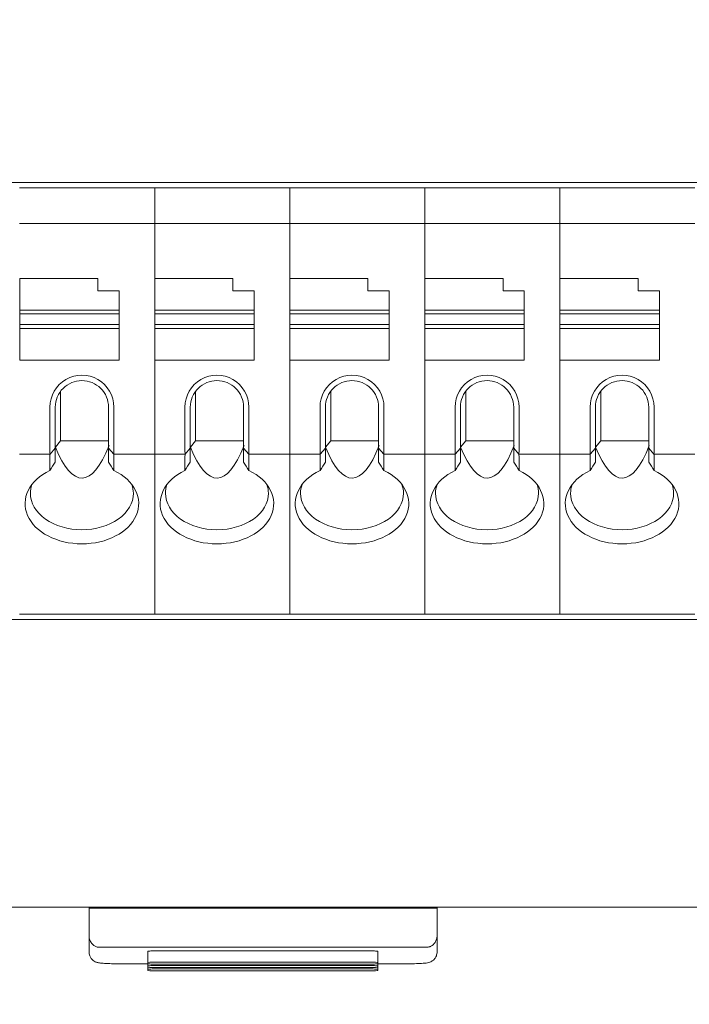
# Model space of a CAD drawing. Header units: millimetres. Extents: x -1114 to 1396, y -630 to 631.
# Tile 750 of 780: x 823 to 842, y 127 to 155. Entities that reach past the tile are written whole.
import ezdxf

# ---------------------------------------------------------------- set-up
doc = ezdxf.new("R2010")
doc.units = ezdxf.units.MM
doc.header["$MEASUREMENT"] = 0

msp = doc.modelspace()

# ---------------------------------------------------------------- linework, layer by layer
at = {"lineweight": 18}
for points, knots in [([(1038.9843, -629.7647), (1038.9843, -629.7647), (-1111.4882, -629.7647), (-1111.4882, -629.7647), (-1111.4882, -629.7647), (-1111.4882, -629.7647), (-1111.4882, 630.7883), (-1111.4882, 630.7883), (-1111.4882, 630.7883), (-1111.4882, 630.7883), (1038.9843, 630.7883), (1038.9843, 630.7883)], [0, 0, 0, 0, 0.3333333, 0.3333333, 0.3333333, 0.3333333, 0.6666667, 0.6666667, 0.6666667, 0.6666667, 1, 1, 1, 1]), ([(826.0955, 143.9898), (826.0955, 144.3114), (825.924, 144.6085), (825.6455, 144.7693), (825.6455, 144.7693), (825.3671, 144.93), (825.024, 144.93), (824.7455, 144.7693), (824.7455, 144.7693), (824.4671, 144.6085), (824.2955, 144.3114), (824.2955, 143.9898)], [0, 0, 0, 0, 0.3333333, 0.3333333, 0.3333333, 0.3333333, 0.6666667, 0.6666667, 0.6666667, 0.6666667, 1, 1, 1, 1]), ([(825.1955, 144.7398), (824.9966, 144.7398), (824.8059, 144.6608), (824.6652, 144.5202), (824.6652, 144.5202), (824.5246, 144.3795), (824.4455, 144.1888), (824.4455, 143.9898)], [0, 0, 0, 0, 0.5, 0.5, 0.5, 0.5, 1, 1, 1, 1]), ([(825.9455, 143.9898), (825.9455, 144.1888), (825.8665, 144.3795), (825.7259, 144.5202), (825.7259, 144.5202), (825.5852, 144.6608), (825.3944, 144.7398), (825.1955, 144.7398)], [0, 0, 0, 0, 0.5, 0.5, 0.5, 0.5, 1, 1, 1, 1]), ([(829.8988, 143.9898), (829.8988, 144.3114), (829.7273, 144.6085), (829.4488, 144.7693), (829.4488, 144.7693), (829.1703, 144.93), (828.8273, 144.93), (828.5488, 144.7693), (828.5488, 144.7693), (828.2703, 144.6085), (828.0988, 144.3114), (828.0988, 143.9898)], [0, 0, 0, 0, 0.3333333, 0.3333333, 0.3333333, 0.3333333, 0.6666667, 0.6666667, 0.6666667, 0.6666667, 1, 1, 1, 1]), ([(828.9988, 144.7398), (828.7999, 144.7398), (828.6091, 144.6608), (828.4685, 144.5202), (828.4685, 144.5202), (828.3278, 144.3795), (828.2488, 144.1888), (828.2488, 143.9898)], [0, 0, 0, 0, 0.5, 0.5, 0.5, 0.5, 1, 1, 1, 1]), ([(829.7488, 143.9898), (829.7488, 144.1888), (829.6698, 144.3795), (829.5291, 144.5202), (829.5291, 144.5202), (829.3885, 144.6608), (829.1977, 144.7398), (828.9988, 144.7398)], [0, 0, 0, 0, 0.5, 0.5, 0.5, 0.5, 1, 1, 1, 1]), ([(833.702, 143.9898), (833.702, 144.3114), (833.5305, 144.6085), (833.252, 144.7693), (833.252, 144.7693), (832.9736, 144.93), (832.6305, 144.93), (832.352, 144.7693), (832.352, 144.7693), (832.0736, 144.6085), (831.902, 144.3114), (831.902, 143.9898)], [0, 0, 0, 0, 0.3333333, 0.3333333, 0.3333333, 0.3333333, 0.6666667, 0.6666667, 0.6666667, 0.6666667, 1, 1, 1, 1]), ([(832.802, 144.7398), (832.6031, 144.7398), (832.4124, 144.6608), (832.2717, 144.5202), (832.2717, 144.5202), (832.1311, 144.3795), (832.052, 144.1888), (832.052, 143.9898)], [0, 0, 0, 0, 0.5, 0.5, 0.5, 0.5, 1, 1, 1, 1]), ([(833.552, 143.9898), (833.552, 144.1888), (833.473, 144.3795), (833.3324, 144.5202), (833.3324, 144.5202), (833.1917, 144.6608), (833.001, 144.7398), (832.802, 144.7398)], [0, 0, 0, 0, 0.5, 0.5, 0.5, 0.5, 1, 1, 1, 1]), ([(837.5053, 143.9898), (837.5053, 144.3114), (837.3338, 144.6085), (837.0553, 144.7693), (837.0553, 144.7693), (836.7768, 144.93), (836.4338, 144.93), (836.1553, 144.7693), (836.1553, 144.7693), (835.8768, 144.6085), (835.7053, 144.3114), (835.7053, 143.9898)], [0, 0, 0, 0, 0.3333333, 0.3333333, 0.3333333, 0.3333333, 0.6666667, 0.6666667, 0.6666667, 0.6666667, 1, 1, 1, 1]), ([(836.6053, 144.7398), (836.4064, 144.7398), (836.2156, 144.6608), (836.075, 144.5202), (836.075, 144.5202), (835.9343, 144.3795), (835.8553, 144.1888), (835.8553, 143.9898)], [0, 0, 0, 0, 0.5, 0.5, 0.5, 0.5, 1, 1, 1, 1]), ([(837.3553, 143.9898), (837.3553, 144.1888), (837.2763, 144.3795), (837.1356, 144.5202), (837.1356, 144.5202), (836.995, 144.6608), (836.8042, 144.7398), (836.6053, 144.7398)], [0, 0, 0, 0, 0.5, 0.5, 0.5, 0.5, 1, 1, 1, 1]), ([(841.3086, 143.9898), (841.3086, 144.3114), (841.137, 144.6085), (840.8586, 144.7693), (840.8586, 144.7693), (840.5801, 144.93), (840.237, 144.93), (839.9586, 144.7693), (839.9586, 144.7693), (839.6801, 144.6085), (839.5086, 144.3114), (839.5086, 143.9898)], [0, 0, 0, 0, 0.3333333, 0.3333333, 0.3333333, 0.3333333, 0.6666667, 0.6666667, 0.6666667, 0.6666667, 1, 1, 1, 1]), ([(840.4086, 144.7398), (840.2096, 144.7398), (840.0189, 144.6608), (839.8782, 144.5202), (839.8782, 144.5202), (839.7376, 144.3795), (839.6586, 144.1888), (839.6586, 143.9898)], [0, 0, 0, 0, 0.5, 0.5, 0.5, 0.5, 1, 1, 1, 1]), ([(841.1586, 143.9898), (841.1586, 144.1888), (841.0795, 144.3795), (840.9389, 144.5202), (840.9389, 144.5202), (840.7982, 144.6608), (840.6075, 144.7398), (840.4086, 144.7398)], [0, 0, 0, 0, 0.5, 0.5, 0.5, 0.5, 1, 1, 1, 1]), ([(824.2955, 142.2104), (823.7149, 141.9311), (823.4597, 141.4167), (823.6664, 140.9421), (823.6664, 140.9421), (823.8731, 140.4675), (824.4933, 140.1436), (825.1955, 140.1436)], [0, 0, 0, 0, 0.5, 0.5, 0.5, 0.5, 1, 1, 1, 1]), ([(825.1955, 140.1436), (825.8978, 140.1436), (826.518, 140.4675), (826.7247, 140.9421), (826.7247, 140.9421), (826.9314, 141.4167), (826.6762, 141.9311), (826.0955, 142.2104)], [0, 0, 0, 0, 0.5, 0.5, 0.5, 0.5, 1, 1, 1, 1]), ([(828.0988, 142.2104), (827.5181, 141.9311), (827.263, 141.4167), (827.4696, 140.9421), (827.4696, 140.9421), (827.6763, 140.4675), (828.2965, 140.1436), (828.9988, 140.1436)], [0, 0, 0, 0, 0.5, 0.5, 0.5, 0.5, 1, 1, 1, 1]), ([(828.9988, 140.1436), (829.7011, 140.1436), (830.3213, 140.4675), (830.5279, 140.9421), (830.5279, 140.9421), (830.7346, 141.4167), (830.4794, 141.9311), (829.8988, 142.2104)], [0, 0, 0, 0, 0.5, 0.5, 0.5, 0.5, 1, 1, 1, 1]), ([(831.902, 142.2104), (831.3214, 141.9311), (831.0662, 141.4167), (831.2729, 140.9421), (831.2729, 140.9421), (831.4796, 140.4675), (832.0998, 140.1436), (832.802, 140.1436)], [0, 0, 0, 0, 0.5, 0.5, 0.5, 0.5, 1, 1, 1, 1]), ([(832.802, 140.1436), (833.5043, 140.1436), (834.1245, 140.4675), (834.3312, 140.9421), (834.3312, 140.9421), (834.5379, 141.4167), (834.2827, 141.9311), (833.702, 142.2104)], [0, 0, 0, 0, 0.5, 0.5, 0.5, 0.5, 1, 1, 1, 1]), ([(835.7053, 142.2104), (835.1247, 141.9311), (834.8695, 141.4167), (835.0762, 140.9421), (835.0762, 140.9421), (835.2828, 140.4675), (835.903, 140.1436), (836.6053, 140.1436)], [0, 0, 0, 0, 0.5, 0.5, 0.5, 0.5, 1, 1, 1, 1]), ([(836.6053, 140.1436), (837.3076, 140.1436), (837.9278, 140.4675), (838.1345, 140.9421), (838.1345, 140.9421), (838.3411, 141.4167), (838.086, 141.9311), (837.5053, 142.2104)], [0, 0, 0, 0, 0.5, 0.5, 0.5, 0.5, 1, 1, 1, 1]), ([(839.5086, 142.2104), (838.9279, 141.9311), (838.6727, 141.4167), (838.8794, 140.9421), (838.8794, 140.9421), (839.0861, 140.4675), (839.7063, 140.1436), (840.4086, 140.1436)], [0, 0, 0, 0, 0.5, 0.5, 0.5, 0.5, 1, 1, 1, 1]), ([(840.4086, 140.1436), (841.1108, 140.1436), (841.731, 140.4675), (841.9377, 140.9421), (841.9377, 140.9421), (842.1444, 141.4167), (841.8892, 141.9311), (841.3086, 142.2104)], [0, 0, 0, 0, 0.5, 0.5, 0.5, 0.5, 1, 1, 1, 1]), ([(823.7455, 141.5664), (823.7455, 141.2945), (823.8983, 141.0337), (824.1702, 140.8414), (824.1702, 140.8414), (824.4422, 140.6491), (824.811, 140.5411), (825.1955, 140.5411)], [0, 0, 0, 0, 0.5, 0.5, 0.5, 0.5, 1, 1, 1, 1]), ([(825.1955, 140.5411), (825.5801, 140.5411), (825.9489, 140.6491), (826.2208, 140.8414), (826.2208, 140.8414), (826.4928, 141.0337), (826.6455, 141.2945), (826.6455, 141.5664)], [0, 0, 0, 0, 0.5, 0.5, 0.5, 0.5, 1, 1, 1, 1]), ([(827.5488, 141.5664), (827.5488, 141.2945), (827.7016, 141.0337), (827.9735, 140.8414), (827.9735, 140.8414), (828.2454, 140.6491), (828.6142, 140.5411), (828.9988, 140.5411)], [0, 0, 0, 0, 0.5, 0.5, 0.5, 0.5, 1, 1, 1, 1]), ([(828.9988, 140.5411), (829.3834, 140.5411), (829.7522, 140.6491), (830.0241, 140.8414), (830.0241, 140.8414), (830.296, 141.0337), (830.4488, 141.2945), (830.4488, 141.5664)], [0, 0, 0, 0, 0.5, 0.5, 0.5, 0.5, 1, 1, 1, 1]), ([(831.352, 141.5664), (831.352, 141.2945), (831.5048, 141.0337), (831.7767, 140.8414), (831.7767, 140.8414), (832.0487, 140.6491), (832.4175, 140.5411), (832.802, 140.5411)], [0, 0, 0, 0, 0.5, 0.5, 0.5, 0.5, 1, 1, 1, 1]), ([(832.802, 140.5411), (833.1866, 140.5411), (833.5554, 140.6491), (833.8274, 140.8414), (833.8274, 140.8414), (834.0993, 141.0337), (834.252, 141.2945), (834.252, 141.5664)], [0, 0, 0, 0, 0.5, 0.5, 0.5, 0.5, 1, 1, 1, 1]), ([(835.1553, 141.5664), (835.1553, 141.2945), (835.3081, 141.0337), (835.58, 140.8414), (835.58, 140.8414), (835.8519, 140.6491), (836.2207, 140.5411), (836.6053, 140.5411)], [0, 0, 0, 0, 0.5, 0.5, 0.5, 0.5, 1, 1, 1, 1]), ([(836.6053, 140.5411), (836.9899, 140.5411), (837.3587, 140.6491), (837.6306, 140.8414), (837.6306, 140.8414), (837.9025, 141.0337), (838.0553, 141.2945), (838.0553, 141.5664)], [0, 0, 0, 0, 0.5, 0.5, 0.5, 0.5, 1, 1, 1, 1]), ([(838.9586, 141.5664), (838.9586, 141.2945), (839.1113, 141.0337), (839.3833, 140.8414), (839.3833, 140.8414), (839.6552, 140.6491), (840.024, 140.5411), (840.4086, 140.5411)], [0, 0, 0, 0, 0.5, 0.5, 0.5, 0.5, 1, 1, 1, 1]), ([(840.4086, 140.5411), (840.7931, 140.5411), (841.1619, 140.6491), (841.4339, 140.8414), (841.4339, 140.8414), (841.7058, 141.0337), (841.8586, 141.2945), (841.8586, 141.5664)], [0, 0, 0, 0, 0.5, 0.5, 0.5, 0.5, 1, 1, 1, 1]), ([(825.3975, 129.118), (825.3981, 129.1009), (825.3988, 129.0838), (825.4009, 129.0667), (825.4009, 129.0667), (825.403, 129.0504), (825.4065, 129.0341), (825.4112, 129.0179), (825.4112, 129.0179), (825.4157, 129.0023), (825.4214, 128.9867), (825.4283, 128.9714), (825.4283, 128.9714), (825.4351, 128.9565), (825.443, 128.9418), (825.4523, 128.9273), (825.4523, 128.9273), (825.4722, 128.8961), (825.4984, 128.8655), (825.5364, 128.8388), (825.5364, 128.8388), (825.5465, 128.8317), (825.5575, 128.8249), (825.5696, 128.8186), (825.5696, 128.8186), (825.5804, 128.813), (825.5921, 128.8078), (825.6048, 128.8032), (825.6048, 128.8032), (825.6189, 128.7981), (825.6342, 128.7937), (825.6506, 128.7911), (825.6506, 128.7911), (825.6656, 128.7887), (825.6816, 128.7879), (825.6975, 128.787)], [0, 0, 0, 0, 0.1111111, 0.1111111, 0.1111111, 0.1111111, 0.2222222, 0.2222222, 0.2222222, 0.2222222, 0.3333333, 0.3333333, 0.3333333, 0.3333333, 0.4444444, 0.4444444, 0.4444444, 0.4444444, 0.5555556, 0.5555556, 0.5555556, 0.5555556, 0.6666667, 0.6666667, 0.6666667, 0.6666667, 0.7777778, 0.7777778, 0.7777778, 0.7777778, 0.8888889, 0.8888889, 0.8888889, 0.8888889, 1, 1, 1, 1]), ([(834.8975, 128.787), (834.9143, 128.787), (834.9306, 128.7886), (834.9463, 128.7914), (834.9463, 128.7914), (834.9621, 128.7943), (834.9765, 128.7983), (834.99, 128.8031), (834.99, 128.8031), (834.9967, 128.8055), (835.0032, 128.8082), (835.0094, 128.8109), (835.0094, 128.8109), (835.0155, 128.8136), (835.0214, 128.8165), (835.027, 128.8195), (835.027, 128.8195), (835.0383, 128.8254), (835.0486, 128.8318), (835.0582, 128.8385), (835.0582, 128.8385), (835.0677, 128.8452), (835.0765, 128.8522), (835.0846, 128.8593), (835.0846, 128.8593), (835.0926, 128.8664), (835.1, 128.8736), (835.1069, 128.881), (835.1069, 128.881), (835.1206, 128.8957), (835.1322, 128.9109), (835.1422, 128.9265), (835.1422, 128.9265), (835.1522, 128.9421), (835.1605, 128.9578), (835.1674, 128.9736), (835.1674, 128.9736), (835.1744, 128.9894), (835.18, 129.0053), (835.1844, 129.0212), (835.1844, 129.0212), (835.1932, 129.0532), (835.1975, 129.0855), (835.1975, 129.118)], [0, 0, 0, 0, 0.0909091, 0.0909091, 0.0909091, 0.0909091, 0.1818182, 0.1818182, 0.1818182, 0.1818182, 0.2727273, 0.2727273, 0.2727273, 0.2727273, 0.3636364, 0.3636364, 0.3636364, 0.3636364, 0.4545455, 0.4545455, 0.4545455, 0.4545455, 0.5454545, 0.5454545, 0.5454545, 0.5454545, 0.6363636, 0.6363636, 0.6363636, 0.6363636, 0.7272727, 0.7272727, 0.7272727, 0.7272727, 0.8181818, 0.8181818, 0.8181818, 0.8181818, 0.9090909, 0.9090909, 0.9090909, 0.9090909, 1, 1, 1, 1]), ([(825.3975, 128.6552), (825.398, 128.6169), (825.4045, 128.5812), (825.4175, 128.5473), (825.4175, 128.5473), (825.4282, 128.5194), (825.4432, 128.4928), (825.4616, 128.4692), (825.4616, 128.4692), (825.4772, 128.4493), (825.4951, 128.4315), (825.5145, 128.4164), (825.5145, 128.4164), (825.5314, 128.4033), (825.5495, 128.3921), (825.5672, 128.3833), (825.5672, 128.3833), (825.5825, 128.3757), (825.5975, 128.3699), (825.611, 128.3654), (825.611, 128.3654), (825.6238, 128.3611), (825.6354, 128.3581), (825.6459, 128.3557), (825.6459, 128.3557), (825.6614, 128.3522), (825.6747, 128.3499), (825.6883, 128.3479), (825.6883, 128.3479), (825.7312, 128.3416), (825.7772, 128.3379), (825.8352, 128.3347), (825.8352, 128.3347), (825.8912, 128.3315), (825.9585, 128.3288), (826.0322, 128.327), (826.0322, 128.327), (826.102, 128.3252), (826.1777, 128.3242), (826.2536, 128.3239), (826.2536, 128.3239), (826.2682, 128.3238), (826.2828, 128.3238), (826.2975, 128.3238)], [0, 0, 0, 0, 0.0909091, 0.0909091, 0.0909091, 0.0909091, 0.1818182, 0.1818182, 0.1818182, 0.1818182, 0.2727273, 0.2727273, 0.2727273, 0.2727273, 0.3636364, 0.3636364, 0.3636364, 0.3636364, 0.4545455, 0.4545455, 0.4545455, 0.4545455, 0.5454545, 0.5454545, 0.5454545, 0.5454545, 0.6363636, 0.6363636, 0.6363636, 0.6363636, 0.7272727, 0.7272727, 0.7272727, 0.7272727, 0.8181818, 0.8181818, 0.8181818, 0.8181818, 0.9090909, 0.9090909, 0.9090909, 0.9090909, 1, 1, 1, 1]), ([(827.2513, 128.6862), (827.1983, 128.6862), (827.1474, 128.6851), (827.1099, 128.6831), (827.1099, 128.6831), (827.0724, 128.6811), (827.0513, 128.6785), (827.0513, 128.6757)], [0, 0, 0, 0, 0.5, 0.5, 0.5, 0.5, 1, 1, 1, 1]), ([(833.5261, 128.6757), (833.5261, 128.6785), (833.505, 128.6811), (833.4675, 128.6831), (833.4675, 128.6831), (833.43, 128.6851), (833.3791, 128.6862), (833.3261, 128.6862)], [0, 0, 0, 0, 0.5, 0.5, 0.5, 0.5, 1, 1, 1, 1]), ([(834.2975, 128.3238), (834.3519, 128.3238), (834.4041, 128.3242), (834.4551, 128.3249), (834.4551, 128.3249), (834.531, 128.3259), (834.6043, 128.3277), (834.669, 128.3303), (834.669, 128.3303), (834.7364, 128.333), (834.7945, 128.3365), (834.841, 128.3405), (834.841, 128.3405), (834.8738, 128.3432), (834.9008, 128.3463), (834.9329, 128.3523), (834.9329, 128.3523), (834.9499, 128.3555), (834.9682, 128.3596), (834.9905, 128.3676), (834.9905, 128.3676), (835.0079, 128.3738), (835.0278, 128.3825), (835.047, 128.3937), (835.047, 128.3937), (835.0701, 128.4072), (835.0923, 128.4244), (835.1119, 128.4445), (835.1119, 128.4445), (835.1344, 128.4677), (835.1534, 128.4947), (835.1676, 128.5242), (835.1676, 128.5242), (835.1832, 128.5566), (835.193, 128.5922), (835.1963, 128.6279), (835.1963, 128.6279), (835.1971, 128.6369), (835.1975, 128.646), (835.1975, 128.6552)], [0, 0, 0, 0, 0.1, 0.1, 0.1, 0.1, 0.2, 0.2, 0.2, 0.2, 0.3, 0.3, 0.3, 0.3, 0.4, 0.4, 0.4, 0.4, 0.5, 0.5, 0.5, 0.5, 0.6, 0.6, 0.6, 0.6, 0.7, 0.7, 0.7, 0.7, 0.8, 0.8, 0.8, 0.8, 0.9, 0.9, 0.9, 0.9, 1, 1, 1, 1]), ([(827.2513, 128.368), (827.1983, 128.368), (827.1474, 128.3669), (827.1099, 128.3649), (827.1099, 128.3649), (827.0724, 128.363), (827.0513, 128.3603), (827.0513, 128.3575)], [0, 0, 0, 0, 0.5, 0.5, 0.5, 0.5, 1, 1, 1, 1]), ([(827.0513, 128.3261), (827.0513, 128.3234), (827.0724, 128.3207), (827.1099, 128.3187), (827.1099, 128.3187), (827.1474, 128.3168), (827.1983, 128.3157), (827.2513, 128.3157)], [0, 0, 0, 0, 0.5, 0.5, 0.5, 0.5, 1, 1, 1, 1]), ([(833.5261, 128.3575), (833.5261, 128.3603), (833.505, 128.363), (833.4675, 128.3649), (833.4675, 128.3649), (833.43, 128.3669), (833.3791, 128.368), (833.3261, 128.368)], [0, 0, 0, 0, 0.5, 0.5, 0.5, 0.5, 1, 1, 1, 1]), ([(833.3261, 128.3157), (833.3791, 128.3157), (833.43, 128.3168), (833.4675, 128.3187), (833.4675, 128.3187), (833.505, 128.3207), (833.5261, 128.3234), (833.5261, 128.3261)], [0, 0, 0, 0, 0.5, 0.5, 0.5, 0.5, 1, 1, 1, 1]), ([(827.2513, 128.2733), (827.1983, 128.2733), (827.1474, 128.2722), (827.1099, 128.2702), (827.1099, 128.2702), (827.0724, 128.2683), (827.0513, 128.2656), (827.0513, 128.2628)], [0, 0, 0, 0, 0.5, 0.5, 0.5, 0.5, 1, 1, 1, 1]), ([(827.0513, 128.2314), (827.0513, 128.2287), (827.0724, 128.226), (827.1099, 128.224), (827.1099, 128.224), (827.1474, 128.2221), (827.1983, 128.221), (827.2513, 128.221)], [0, 0, 0, 0, 0.5, 0.5, 0.5, 0.5, 1, 1, 1, 1]), ([(827.2513, 128.1786), (827.1983, 128.1786), (827.1474, 128.1775), (827.1099, 128.1755), (827.1099, 128.1755), (827.0724, 128.1736), (827.0513, 128.1709), (827.0513, 128.1681)], [0, 0, 0, 0, 0.5, 0.5, 0.5, 0.5, 1, 1, 1, 1]), ([(827.0513, 128.1367), (827.0513, 128.134), (827.0724, 128.1313), (827.1099, 128.1293), (827.1099, 128.1293), (827.1474, 128.1274), (827.1983, 128.1263), (827.2513, 128.1263)], [0, 0, 0, 0, 0.5, 0.5, 0.5, 0.5, 1, 1, 1, 1]), ([(833.5261, 128.2628), (833.5261, 128.2656), (833.505, 128.2683), (833.4675, 128.2702), (833.4675, 128.2702), (833.43, 128.2722), (833.3791, 128.2733), (833.3261, 128.2733)], [0, 0, 0, 0, 0.5, 0.5, 0.5, 0.5, 1, 1, 1, 1]), ([(833.3261, 128.221), (833.3791, 128.221), (833.43, 128.2221), (833.4675, 128.224), (833.4675, 128.224), (833.505, 128.226), (833.5261, 128.2287), (833.5261, 128.2314)], [0, 0, 0, 0, 0.5, 0.5, 0.5, 0.5, 1, 1, 1, 1]), ([(833.5261, 128.1681), (833.5261, 128.1709), (833.505, 128.1736), (833.4675, 128.1755), (833.4675, 128.1755), (833.43, 128.1775), (833.3791, 128.1786), (833.3261, 128.1786)], [0, 0, 0, 0, 0.5, 0.5, 0.5, 0.5, 1, 1, 1, 1]), ([(833.3261, 128.1263), (833.3791, 128.1263), (833.43, 128.1274), (833.4675, 128.1293), (833.4675, 128.1293), (833.505, 128.1313), (833.5261, 128.134), (833.5261, 128.1367)], [0, 0, 0, 0, 0.5, 0.5, 0.5, 0.5, 1, 1, 1, 1])]:
    msp.add_open_spline(points, degree=3, knots=knots, dxfattribs=at)
for points in [[(806.8816, 150.3137), (806.8816, 150.3137), (853.7183, 150.3137), (853.7183, 150.3137)], [(823.4423, 150.1637), (823.4423, 150.1637), (827.2455, 150.1637), (827.2455, 150.1637)], [(827.2455, 150.1637), (827.2455, 150.1637), (823.4423, 150.1637), (823.4423, 150.1637)], [(827.2455, 150.1637), (827.2455, 150.1637), (831.0488, 150.1637), (831.0488, 150.1637)], [(827.2455, 150.114), (827.2455, 150.114), (827.2455, 150.1637), (827.2455, 150.1637)], [(831.0488, 150.1637), (831.0488, 150.1637), (827.2455, 150.1637), (827.2455, 150.1637)], [(827.2455, 150.114), (827.2455, 150.114), (827.2455, 150.1637), (827.2455, 150.1637)], [(827.2455, 149.2135), (827.2455, 149.2135), (827.2455, 150.114), (827.2455, 150.114)], [(827.2455, 149.2135), (827.2455, 149.2135), (827.2455, 150.114), (827.2455, 150.114)], [(831.0488, 150.1637), (831.0488, 150.1637), (834.852, 150.1637), (834.852, 150.1637)], [(831.0488, 150.114), (831.0488, 150.114), (831.0488, 150.1637), (831.0488, 150.1637)], [(831.0488, 150.114), (831.0488, 150.114), (831.0488, 150.1637), (831.0488, 150.1637)], [(834.852, 150.1637), (834.852, 150.1637), (831.0488, 150.1637), (831.0488, 150.1637)], [(831.0488, 149.2135), (831.0488, 149.2135), (831.0488, 150.114), (831.0488, 150.114)], [(831.0488, 149.2135), (831.0488, 149.2135), (831.0488, 150.114), (831.0488, 150.114)], [(834.852, 150.1637), (834.852, 150.1637), (838.6553, 150.1637), (838.6553, 150.1637)], [(834.852, 150.114), (834.852, 150.114), (834.852, 150.1637), (834.852, 150.1637)], [(838.6553, 150.1637), (838.6553, 150.1637), (834.852, 150.1637), (834.852, 150.1637)], [(834.852, 150.114), (834.852, 150.114), (834.852, 150.1637), (834.852, 150.1637)], [(834.852, 149.2135), (834.852, 149.2135), (834.852, 150.114), (834.852, 150.114)], [(834.852, 149.2135), (834.852, 149.2135), (834.852, 150.114), (834.852, 150.114)], [(838.6553, 150.1637), (838.6553, 150.1637), (842.4586, 150.1637), (842.4586, 150.1637)], [(838.6553, 150.114), (838.6553, 150.114), (838.6553, 150.1637), (838.6553, 150.1637)], [(838.6553, 150.114), (838.6553, 150.114), (838.6553, 150.1637), (838.6553, 150.1637)], [(842.4586, 150.1637), (842.4586, 150.1637), (838.6553, 150.1637), (838.6553, 150.1637)], [(838.6553, 149.2135), (838.6553, 149.2135), (838.6553, 150.114), (838.6553, 150.114)], [(838.6553, 149.2135), (838.6553, 149.2135), (838.6553, 150.114), (838.6553, 150.114)], [(823.4423, 149.1637), (823.4423, 149.1637), (827.2455, 149.1637), (827.2455, 149.1637)], [(827.2455, 149.0933), (827.2455, 149.0933), (827.2455, 149.2135), (827.2455, 149.2135)], [(827.2455, 149.0933), (827.2455, 149.0933), (827.2455, 149.2135), (827.2455, 149.2135)], [(827.2455, 149.1637), (827.2455, 149.1637), (831.0488, 149.1637), (831.0488, 149.1637)], [(831.0488, 149.0933), (831.0488, 149.0933), (831.0488, 149.2135), (831.0488, 149.2135)], [(831.0488, 149.0933), (831.0488, 149.0933), (831.0488, 149.2135), (831.0488, 149.2135)], [(831.0488, 149.1637), (831.0488, 149.1637), (834.852, 149.1637), (834.852, 149.1637)], [(834.852, 149.0933), (834.852, 149.0933), (834.852, 149.2135), (834.852, 149.2135)], [(834.852, 149.0933), (834.852, 149.0933), (834.852, 149.2135), (834.852, 149.2135)], [(834.852, 149.1637), (834.852, 149.1637), (838.6553, 149.1637), (838.6553, 149.1637)], [(838.6553, 149.0933), (838.6553, 149.0933), (838.6553, 149.2135), (838.6553, 149.2135)], [(838.6553, 149.0933), (838.6553, 149.0933), (838.6553, 149.2135), (838.6553, 149.2135)], [(838.6553, 149.1637), (838.6553, 149.1637), (842.4586, 149.1637), (842.4586, 149.1637)], [(827.2455, 142.7342), (827.2455, 142.7342), (827.2455, 149.0933), (827.2455, 149.0933)], [(827.2455, 142.7342), (827.2455, 142.7342), (827.2455, 149.0933), (827.2455, 149.0933)], [(831.0488, 142.7342), (831.0488, 142.7342), (831.0488, 149.0933), (831.0488, 149.0933)], [(831.0488, 142.7342), (831.0488, 142.7342), (831.0488, 149.0933), (831.0488, 149.0933)], [(834.852, 142.7342), (834.852, 142.7342), (834.852, 149.0933), (834.852, 149.0933)], [(834.852, 142.7342), (834.852, 142.7342), (834.852, 149.0933), (834.852, 149.0933)], [(838.6553, 142.7342), (838.6553, 142.7342), (838.6553, 149.0933), (838.6553, 149.0933)], [(838.6553, 142.7342), (838.6553, 142.7342), (838.6553, 149.0933), (838.6553, 149.0933)], [(825.6455, 147.6137), (825.6455, 147.6137), (823.4455, 147.6137), (823.4455, 147.6137)], [(823.4455, 147.6137), (823.4455, 147.6137), (823.4455, 146.7229), (823.4455, 146.7229)], [(825.6455, 147.2637), (825.6455, 147.2637), (825.6455, 147.6137), (825.6455, 147.6137)], [(829.4488, 147.6137), (829.4488, 147.6137), (827.2488, 147.6137), (827.2488, 147.6137)], [(827.2488, 147.6137), (827.2488, 147.6137), (827.2488, 146.7229), (827.2488, 146.7229)], [(829.4488, 147.2637), (829.4488, 147.2637), (829.4488, 147.6137), (829.4488, 147.6137)], [(833.252, 147.6137), (833.252, 147.6137), (831.052, 147.6137), (831.052, 147.6137)], [(831.052, 147.6137), (831.052, 147.6137), (831.052, 146.7229), (831.052, 146.7229)], [(833.252, 147.2637), (833.252, 147.2637), (833.252, 147.6137), (833.252, 147.6137)], [(837.0553, 147.6137), (837.0553, 147.6137), (834.8553, 147.6137), (834.8553, 147.6137)], [(834.8553, 147.6137), (834.8553, 147.6137), (834.8553, 146.7229), (834.8553, 146.7229)], [(837.0553, 147.2637), (837.0553, 147.2637), (837.0553, 147.6137), (837.0553, 147.6137)], [(840.8586, 147.6137), (840.8586, 147.6137), (838.6586, 147.6137), (838.6586, 147.6137)], [(838.6586, 147.6137), (838.6586, 147.6137), (838.6586, 146.7229), (838.6586, 146.7229)], [(840.8586, 147.2637), (840.8586, 147.2637), (840.8586, 147.6137), (840.8586, 147.6137)], [(826.2455, 147.2637), (826.2455, 147.2637), (825.6455, 147.2637), (825.6455, 147.2637)], [(826.2455, 146.7229), (826.2455, 146.7229), (826.2455, 147.2637), (826.2455, 147.2637)], [(830.0488, 147.2637), (830.0488, 147.2637), (829.4488, 147.2637), (829.4488, 147.2637)], [(830.0488, 146.7229), (830.0488, 146.7229), (830.0488, 147.2637), (830.0488, 147.2637)], [(833.852, 147.2637), (833.852, 147.2637), (833.252, 147.2637), (833.252, 147.2637)], [(833.852, 146.7229), (833.852, 146.7229), (833.852, 147.2637), (833.852, 147.2637)], [(837.6553, 147.2637), (837.6553, 147.2637), (837.0553, 147.2637), (837.0553, 147.2637)], [(837.6553, 146.7229), (837.6553, 146.7229), (837.6553, 147.2637), (837.6553, 147.2637)], [(841.4586, 147.2637), (841.4586, 147.2637), (840.8586, 147.2637), (840.8586, 147.2637)], [(841.4586, 146.7229), (841.4586, 146.7229), (841.4586, 147.2637), (841.4586, 147.2637)], [(823.4455, 146.7229), (823.4455, 146.7229), (823.4455, 146.6137), (823.4455, 146.6137)], [(823.4455, 146.7229), (823.4455, 146.7229), (826.2455, 146.7229), (826.2455, 146.7229)], [(823.4455, 146.3137), (823.4455, 146.3137), (823.4455, 146.6137), (823.4455, 146.6137)], [(823.4455, 146.6137), (823.4455, 146.6137), (826.2455, 146.6137), (826.2455, 146.6137)], [(826.2455, 146.7229), (826.2455, 146.7229), (826.2455, 146.6137), (826.2455, 146.6137)], [(826.2455, 146.6137), (826.2455, 146.6137), (826.2455, 146.3137), (826.2455, 146.3137)], [(827.2488, 146.7229), (827.2488, 146.7229), (827.2488, 146.6137), (827.2488, 146.6137)], [(827.2488, 146.7229), (827.2488, 146.7229), (830.0488, 146.7229), (830.0488, 146.7229)], [(827.2488, 146.3137), (827.2488, 146.3137), (827.2488, 146.6137), (827.2488, 146.6137)], [(827.2488, 146.6137), (827.2488, 146.6137), (830.0488, 146.6137), (830.0488, 146.6137)], [(830.0488, 146.7229), (830.0488, 146.7229), (830.0488, 146.6137), (830.0488, 146.6137)], [(830.0488, 146.6137), (830.0488, 146.6137), (830.0488, 146.3137), (830.0488, 146.3137)], [(831.052, 146.7229), (831.052, 146.7229), (833.852, 146.7229), (833.852, 146.7229)], [(831.052, 146.7229), (831.052, 146.7229), (831.052, 146.6137), (831.052, 146.6137)], [(831.052, 146.3137), (831.052, 146.3137), (831.052, 146.6137), (831.052, 146.6137)], [(831.052, 146.6137), (831.052, 146.6137), (833.852, 146.6137), (833.852, 146.6137)], [(833.852, 146.7229), (833.852, 146.7229), (833.852, 146.6137), (833.852, 146.6137)], [(833.852, 146.6137), (833.852, 146.6137), (833.852, 146.3137), (833.852, 146.3137)], [(834.8553, 146.7229), (834.8553, 146.7229), (837.6553, 146.7229), (837.6553, 146.7229)], [(834.8553, 146.7229), (834.8553, 146.7229), (834.8553, 146.6137), (834.8553, 146.6137)], [(834.8553, 146.3137), (834.8553, 146.3137), (834.8553, 146.6137), (834.8553, 146.6137)], [(834.8553, 146.6137), (834.8553, 146.6137), (837.6553, 146.6137), (837.6553, 146.6137)], [(837.6553, 146.7229), (837.6553, 146.7229), (837.6553, 146.6137), (837.6553, 146.6137)], [(837.6553, 146.6137), (837.6553, 146.6137), (837.6553, 146.3137), (837.6553, 146.3137)], [(838.6586, 146.7229), (838.6586, 146.7229), (838.6586, 146.6137), (838.6586, 146.6137)], [(838.6586, 146.7229), (838.6586, 146.7229), (841.4586, 146.7229), (841.4586, 146.7229)], [(838.6586, 146.3137), (838.6586, 146.3137), (838.6586, 146.6137), (838.6586, 146.6137)], [(838.6586, 146.6137), (838.6586, 146.6137), (841.4586, 146.6137), (841.4586, 146.6137)], [(841.4586, 146.7229), (841.4586, 146.7229), (841.4586, 146.6137), (841.4586, 146.6137)], [(841.4586, 146.6137), (841.4586, 146.6137), (841.4586, 146.3137), (841.4586, 146.3137)], [(826.2455, 146.3137), (826.2455, 146.3137), (823.4455, 146.3137), (823.4455, 146.3137)], [(823.4455, 146.3137), (823.4455, 146.3137), (823.4455, 146.2046), (823.4455, 146.2046)], [(823.4455, 146.2046), (823.4455, 146.2046), (823.4455, 145.3137), (823.4455, 145.3137)], [(826.2455, 146.2046), (826.2455, 146.2046), (823.4455, 146.2046), (823.4455, 146.2046)], [(826.2455, 146.3137), (826.2455, 146.3137), (826.2455, 146.2046), (826.2455, 146.2046)], [(826.2455, 146.2046), (826.2455, 146.2046), (826.2455, 145.3137), (826.2455, 145.3137)], [(830.0488, 146.3137), (830.0488, 146.3137), (827.2488, 146.3137), (827.2488, 146.3137)], [(827.2488, 146.3137), (827.2488, 146.3137), (827.2488, 146.2046), (827.2488, 146.2046)], [(827.2488, 146.2046), (827.2488, 146.2046), (827.2488, 145.3137), (827.2488, 145.3137)], [(830.0488, 146.2046), (830.0488, 146.2046), (827.2488, 146.2046), (827.2488, 146.2046)], [(830.0488, 146.3137), (830.0488, 146.3137), (830.0488, 146.2046), (830.0488, 146.2046)], [(830.0488, 146.2046), (830.0488, 146.2046), (830.0488, 145.3137), (830.0488, 145.3137)], [(833.852, 146.3137), (833.852, 146.3137), (831.052, 146.3137), (831.052, 146.3137)], [(831.052, 146.3137), (831.052, 146.3137), (831.052, 146.2046), (831.052, 146.2046)], [(831.052, 146.2046), (831.052, 146.2046), (831.052, 145.3137), (831.052, 145.3137)], [(833.852, 146.2046), (833.852, 146.2046), (831.052, 146.2046), (831.052, 146.2046)], [(833.852, 146.3137), (833.852, 146.3137), (833.852, 146.2046), (833.852, 146.2046)], [(833.852, 146.2046), (833.852, 146.2046), (833.852, 145.3137), (833.852, 145.3137)], [(837.6553, 146.3137), (837.6553, 146.3137), (834.8553, 146.3137), (834.8553, 146.3137)], [(834.8553, 146.3137), (834.8553, 146.3137), (834.8553, 146.2046), (834.8553, 146.2046)], [(834.8553, 146.2046), (834.8553, 146.2046), (834.8553, 145.3137), (834.8553, 145.3137)], [(837.6553, 146.2046), (837.6553, 146.2046), (834.8553, 146.2046), (834.8553, 146.2046)], [(837.6553, 146.3137), (837.6553, 146.3137), (837.6553, 146.2046), (837.6553, 146.2046)], [(837.6553, 146.2046), (837.6553, 146.2046), (837.6553, 145.3137), (837.6553, 145.3137)], [(841.4586, 146.3137), (841.4586, 146.3137), (838.6586, 146.3137), (838.6586, 146.3137)], [(838.6586, 146.3137), (838.6586, 146.3137), (838.6586, 146.2046), (838.6586, 146.2046)], [(841.4586, 146.2046), (841.4586, 146.2046), (838.6586, 146.2046), (838.6586, 146.2046)], [(838.6586, 146.2046), (838.6586, 146.2046), (838.6586, 145.3137), (838.6586, 145.3137)], [(841.4586, 146.3137), (841.4586, 146.3137), (841.4586, 146.2046), (841.4586, 146.2046)], [(841.4586, 146.2046), (841.4586, 146.2046), (841.4586, 145.3137), (841.4586, 145.3137)], [(826.2455, 145.3137), (826.2455, 145.3137), (823.4455, 145.3137), (823.4455, 145.3137)], [(830.0488, 145.3137), (830.0488, 145.3137), (827.2488, 145.3137), (827.2488, 145.3137)], [(833.852, 145.3137), (833.852, 145.3137), (831.052, 145.3137), (831.052, 145.3137)], [(837.6553, 145.3137), (837.6553, 145.3137), (834.8553, 145.3137), (834.8553, 145.3137)], [(841.4586, 145.3137), (841.4586, 145.3137), (838.6586, 145.3137), (838.6586, 145.3137)], [(824.5955, 144.4398), (824.5955, 144.4398), (824.5955, 143.0428), (824.5955, 143.0428)], [(828.3988, 144.4398), (828.3988, 144.4398), (828.3988, 143.0428), (828.3988, 143.0428)], [(832.202, 144.4398), (832.202, 144.4398), (832.202, 143.0428), (832.202, 143.0428)], [(836.0053, 144.4398), (836.0053, 144.4398), (836.0053, 143.0428), (836.0053, 143.0428)], [(839.8086, 144.4398), (839.8086, 144.4398), (839.8086, 143.0428), (839.8086, 143.0428)], [(824.2955, 143.9898), (824.2955, 143.9898), (824.2955, 142.7342), (824.2955, 142.7342)], [(824.4455, 142.8345), (824.4455, 142.8345), (824.4455, 143.9898), (824.4455, 143.9898)], [(825.9455, 143.9898), (825.9455, 143.9898), (825.9455, 142.8345), (825.9455, 142.8345)], [(826.0955, 142.7342), (826.0955, 142.7342), (826.0955, 143.9898), (826.0955, 143.9898)], [(828.0988, 143.9898), (828.0988, 143.9898), (828.0988, 142.7342), (828.0988, 142.7342)], [(828.2488, 142.8345), (828.2488, 142.8345), (828.2488, 143.9898), (828.2488, 143.9898)], [(829.7488, 143.9898), (829.7488, 143.9898), (829.7488, 142.8345), (829.7488, 142.8345)], [(829.8988, 142.7342), (829.8988, 142.7342), (829.8988, 143.9898), (829.8988, 143.9898)], [(831.902, 143.9898), (831.902, 143.9898), (831.902, 142.7342), (831.902, 142.7342)], [(832.052, 142.8345), (832.052, 142.8345), (832.052, 143.9898), (832.052, 143.9898)], [(833.552, 143.9898), (833.552, 143.9898), (833.552, 142.8345), (833.552, 142.8345)], [(833.702, 142.7342), (833.702, 142.7342), (833.702, 143.9898), (833.702, 143.9898)], [(835.7053, 143.9898), (835.7053, 143.9898), (835.7053, 142.7342), (835.7053, 142.7342)], [(835.8553, 142.8345), (835.8553, 142.8345), (835.8553, 143.9898), (835.8553, 143.9898)], [(837.3553, 143.9898), (837.3553, 143.9898), (837.3553, 142.8345), (837.3553, 142.8345)], [(837.5053, 142.7342), (837.5053, 142.7342), (837.5053, 143.9898), (837.5053, 143.9898)], [(839.5086, 143.9898), (839.5086, 143.9898), (839.5086, 142.7342), (839.5086, 142.7342)], [(839.6586, 142.8345), (839.6586, 142.8345), (839.6586, 143.9898), (839.6586, 143.9898)], [(841.1586, 143.9898), (841.1586, 143.9898), (841.1586, 142.8345), (841.1586, 142.8345)], [(841.3086, 142.7342), (841.3086, 142.7342), (841.3086, 143.9898), (841.3086, 143.9898)], [(824.4491, 142.8661), (824.4491, 142.8661), (824.5955, 143.0428), (824.5955, 143.0428)], [(824.5955, 143.0428), (824.5955, 143.0428), (825.9455, 143.0428), (825.9455, 143.0428)], [(828.2523, 142.8661), (828.2523, 142.8661), (828.3988, 143.0428), (828.3988, 143.0428)], [(828.3988, 143.0428), (828.3988, 143.0428), (829.7488, 143.0428), (829.7488, 143.0428)], [(832.0556, 142.8661), (832.0556, 142.8661), (832.202, 143.0428), (832.202, 143.0428)], [(832.202, 143.0428), (832.202, 143.0428), (833.552, 143.0428), (833.552, 143.0428)], [(835.8588, 142.8661), (835.8588, 142.8661), (836.0053, 143.0428), (836.0053, 143.0428)], [(836.0053, 143.0428), (836.0053, 143.0428), (837.3553, 143.0428), (837.3553, 143.0428)], [(839.6621, 142.8661), (839.6621, 142.8661), (839.8086, 143.0428), (839.8086, 143.0428)], [(839.8086, 143.0428), (839.8086, 143.0428), (841.1585, 143.0428), (841.1585, 143.0428)], [(824.2955, 142.7342), (824.2955, 142.7118), (824.2971, 142.6898), (824.3002, 142.6691)], [(824.4455, 142.8345), (824.4455, 142.8345), (824.3002, 142.6691), (824.3002, 142.6691)], [(824.4455, 142.4439), (824.4455, 142.4439), (824.4455, 142.8345), (824.4455, 142.8345)], [(824.4491, 142.8661), (824.9264, 141.6905), (825.4843, 141.7017), (825.9596, 142.91)], [(825.9455, 142.4439), (825.9455, 142.4439), (825.9455, 142.8345), (825.9455, 142.8345)], [(825.9455, 142.8345), (825.9455, 142.8345), (826.0908, 142.6691), (826.0908, 142.6691)], [(826.0908, 142.6691), (826.0939, 142.6898), (826.0955, 142.7118), (826.0955, 142.7342)], [(827.2455, 142.614), (827.2455, 142.614), (827.2455, 142.7342), (827.2455, 142.7342)], [(827.2455, 142.614), (827.2455, 142.614), (827.2455, 142.7342), (827.2455, 142.7342)], [(828.0988, 142.7342), (828.0988, 142.7118), (828.1004, 142.6898), (828.1035, 142.6691)], [(828.2488, 142.8345), (828.2488, 142.8345), (828.1035, 142.6691), (828.1035, 142.6691)], [(828.2488, 142.4439), (828.2488, 142.4439), (828.2488, 142.8345), (828.2488, 142.8345)], [(828.2523, 142.8661), (828.7296, 141.6905), (829.2876, 141.7017), (829.7628, 142.91)], [(829.7488, 142.4439), (829.7488, 142.4439), (829.7488, 142.8345), (829.7488, 142.8345)], [(829.7488, 142.8345), (829.7488, 142.8345), (829.8941, 142.6691), (829.8941, 142.6691)], [(829.8941, 142.6691), (829.8972, 142.6898), (829.8988, 142.7118), (829.8988, 142.7342)], [(831.0488, 142.614), (831.0488, 142.614), (831.0488, 142.7342), (831.0488, 142.7342)], [(831.0488, 142.614), (831.0488, 142.614), (831.0488, 142.7342), (831.0488, 142.7342)], [(831.902, 142.7342), (831.902, 142.7118), (831.9036, 142.6898), (831.9068, 142.6691)], [(832.052, 142.8345), (832.052, 142.8345), (831.9068, 142.6691), (831.9068, 142.6691)], [(832.052, 142.4439), (832.052, 142.4439), (832.052, 142.8345), (832.052, 142.8345)], [(832.0556, 142.8661), (832.5329, 141.6905), (833.0908, 141.7017), (833.5661, 142.91)], [(833.552, 142.4439), (833.552, 142.4439), (833.552, 142.8345), (833.552, 142.8345)], [(833.552, 142.8345), (833.552, 142.8345), (833.6973, 142.6691), (833.6973, 142.6691)], [(833.6973, 142.6691), (833.7005, 142.6898), (833.702, 142.7118), (833.702, 142.7342)], [(834.852, 142.614), (834.852, 142.614), (834.852, 142.7342), (834.852, 142.7342)], [(834.852, 142.614), (834.852, 142.614), (834.852, 142.7342), (834.852, 142.7342)], [(835.7053, 142.7342), (835.7053, 142.7118), (835.7069, 142.6898), (835.71, 142.6691)], [(835.8553, 142.8345), (835.8553, 142.8345), (835.71, 142.6691), (835.71, 142.6691)], [(835.8553, 142.4439), (835.8553, 142.4439), (835.8553, 142.8345), (835.8553, 142.8345)], [(835.8588, 142.8661), (836.3361, 141.6905), (836.8941, 141.7017), (837.3693, 142.91)], [(837.3553, 142.4439), (837.3553, 142.4439), (837.3553, 142.8345), (837.3553, 142.8345)], [(837.3553, 142.8345), (837.3553, 142.8345), (837.5006, 142.6691), (837.5006, 142.6691)], [(837.5006, 142.6691), (837.5037, 142.6898), (837.5053, 142.7118), (837.5053, 142.7342)], [(838.6553, 142.614), (838.6553, 142.614), (838.6553, 142.7342), (838.6553, 142.7342)], [(838.6553, 142.614), (838.6553, 142.614), (838.6553, 142.7342), (838.6553, 142.7342)], [(839.5086, 142.7342), (839.5086, 142.7118), (839.5101, 142.6898), (839.5133, 142.6691)], [(839.6586, 142.8345), (839.6586, 142.8345), (839.5133, 142.6691), (839.5133, 142.6691)], [(839.6586, 142.4439), (839.6586, 142.4439), (839.6586, 142.8345), (839.6586, 142.8345)], [(839.6621, 142.8661), (840.1394, 141.6905), (840.6974, 141.7017), (841.1726, 142.91)], [(841.1586, 142.4439), (841.1586, 142.4439), (841.1586, 142.8345), (841.1586, 142.8345)], [(841.1586, 142.8345), (841.1586, 142.8345), (841.3038, 142.6691), (841.3038, 142.6691)], [(841.3038, 142.6691), (841.307, 142.6898), (841.3086, 142.7118), (841.3086, 142.7342)], [(824.2995, 142.6637), (824.2995, 142.6637), (823.4423, 142.6637), (823.4423, 142.6637)], [(824.3002, 142.6691), (824.2971, 142.6484), (824.2955, 142.6298), (824.2955, 142.614)], [(824.2955, 142.614), (824.2955, 142.614), (824.2955, 142.2104), (824.2955, 142.2104)], [(826.0908, 142.6691), (826.0939, 142.6484), (826.0955, 142.6298), (826.0955, 142.614)], [(827.2455, 142.6637), (827.2455, 142.6637), (826.0916, 142.6637), (826.0916, 142.6637)], [(826.0955, 142.614), (826.0955, 142.614), (826.0955, 142.2104), (826.0955, 142.2104)], [(827.2455, 142.6637), (827.2455, 142.6637), (828.1027, 142.6637), (828.1027, 142.6637)], [(827.2455, 138.2135), (827.2455, 138.2135), (827.2455, 142.614), (827.2455, 142.614)], [(827.2455, 138.2135), (827.2455, 138.2135), (827.2455, 142.614), (827.2455, 142.614)], [(828.1035, 142.6691), (828.1004, 142.6484), (828.0988, 142.6298), (828.0988, 142.614)], [(828.0988, 142.614), (828.0988, 142.614), (828.0988, 142.2104), (828.0988, 142.2104)], [(829.8941, 142.6691), (829.8972, 142.6484), (829.8988, 142.6298), (829.8988, 142.614)], [(831.0488, 142.6637), (831.0488, 142.6637), (829.8949, 142.6637), (829.8949, 142.6637)], [(829.8988, 142.614), (829.8988, 142.614), (829.8988, 142.2104), (829.8988, 142.2104)], [(831.0488, 142.6637), (831.0488, 142.6637), (831.906, 142.6637), (831.906, 142.6637)], [(831.0488, 138.2135), (831.0488, 138.2135), (831.0488, 142.614), (831.0488, 142.614)], [(831.0488, 138.2135), (831.0488, 138.2135), (831.0488, 142.614), (831.0488, 142.614)], [(831.9068, 142.6691), (831.9036, 142.6484), (831.902, 142.6298), (831.902, 142.614)], [(831.902, 142.614), (831.902, 142.614), (831.902, 142.2104), (831.902, 142.2104)], [(833.6973, 142.6691), (833.7005, 142.6484), (833.702, 142.6298), (833.702, 142.614)], [(834.852, 142.6637), (834.852, 142.6637), (833.6981, 142.6637), (833.6981, 142.6637)], [(833.702, 142.614), (833.702, 142.614), (833.702, 142.2104), (833.702, 142.2104)], [(835.7092, 142.6637), (835.7092, 142.6637), (834.852, 142.6637), (834.852, 142.6637)], [(834.852, 138.2135), (834.852, 138.2135), (834.852, 142.614), (834.852, 142.614)], [(834.852, 138.2135), (834.852, 138.2135), (834.852, 142.614), (834.852, 142.614)], [(835.71, 142.6691), (835.7069, 142.6484), (835.7053, 142.6298), (835.7053, 142.614)], [(835.7053, 142.614), (835.7053, 142.614), (835.7053, 142.2104), (835.7053, 142.2104)], [(837.5006, 142.6691), (837.5037, 142.6484), (837.5053, 142.6298), (837.5053, 142.614)], [(838.6553, 142.6637), (838.6553, 142.6637), (837.5014, 142.6637), (837.5014, 142.6637)], [(837.5053, 142.614), (837.5053, 142.614), (837.5053, 142.2104), (837.5053, 142.2104)], [(838.6553, 142.6637), (838.6553, 142.6637), (839.5125, 142.6637), (839.5125, 142.6637)], [(838.6553, 138.2135), (838.6553, 138.2135), (838.6553, 142.614), (838.6553, 142.614)], [(838.6553, 138.2135), (838.6553, 138.2135), (838.6553, 142.614), (838.6553, 142.614)], [(839.5133, 142.6691), (839.5101, 142.6484), (839.5086, 142.6298), (839.5086, 142.614)], [(839.5086, 142.614), (839.5086, 142.614), (839.5086, 142.2104), (839.5086, 142.2104)], [(841.3038, 142.6691), (841.307, 142.6484), (841.3086, 142.6298), (841.3086, 142.614)], [(842.4586, 142.6637), (842.4586, 142.6637), (841.3046, 142.6637), (841.3046, 142.6637)], [(841.3086, 142.614), (841.3086, 142.614), (841.3086, 142.2104), (841.3086, 142.2104)], [(824.4455, 142.4439), (824.3956, 142.3668), (824.3456, 142.289), (824.2955, 142.2104)], [(826.0955, 142.2104), (826.0455, 142.289), (825.9955, 142.3668), (825.9455, 142.4439)], [(828.2488, 142.4439), (828.1988, 142.3668), (828.1488, 142.289), (828.0988, 142.2104)], [(829.8988, 142.2104), (829.8487, 142.289), (829.7987, 142.3668), (829.7488, 142.4439)], [(832.052, 142.4439), (832.0021, 142.3668), (831.9521, 142.289), (831.902, 142.2104)], [(833.702, 142.2104), (833.652, 142.289), (833.602, 142.3668), (833.552, 142.4439)], [(835.8553, 142.4439), (835.8054, 142.3668), (835.7554, 142.289), (835.7053, 142.2104)], [(837.5053, 142.2104), (837.4552, 142.289), (837.4052, 142.3668), (837.3553, 142.4439)], [(839.6586, 142.4439), (839.6086, 142.3668), (839.5586, 142.289), (839.5086, 142.2104)], [(841.3086, 142.2104), (841.2585, 142.289), (841.2085, 142.3668), (841.1586, 142.4439)], [(823.7882, 141.8132), (823.7599, 141.7325), (823.7455, 141.6496), (823.7455, 141.5664)], [(826.6455, 141.5664), (826.6455, 141.6496), (826.6312, 141.7325), (826.6029, 141.8132)], [(827.5914, 141.8132), (827.5631, 141.7325), (827.5488, 141.6496), (827.5488, 141.5664)], [(830.4488, 141.5664), (830.4488, 141.6496), (830.4345, 141.7325), (830.4062, 141.8132)], [(831.3947, 141.8132), (831.3664, 141.7325), (831.352, 141.6496), (831.352, 141.5664)], [(834.252, 141.5664), (834.252, 141.6496), (834.2377, 141.7325), (834.2094, 141.8132)], [(835.1979, 141.8132), (835.1696, 141.7325), (835.1553, 141.6496), (835.1553, 141.5664)], [(838.0553, 141.5664), (838.0553, 141.6496), (838.041, 141.7325), (838.0127, 141.8132)], [(839.0012, 141.8132), (838.9729, 141.7325), (838.9586, 141.6496), (838.9586, 141.5664)], [(841.8586, 141.5664), (841.8586, 141.6496), (841.8442, 141.7325), (841.8159, 141.8132)], [(827.2455, 138.1637), (827.2455, 138.1637), (823.4423, 138.1637), (823.4423, 138.1637)], [(823.4423, 138.1637), (823.4423, 138.1637), (827.2455, 138.1637), (827.2455, 138.1637)], [(827.2455, 138.1637), (827.2455, 138.1637), (827.2455, 138.2135), (827.2455, 138.2135)], [(827.2455, 138.1637), (827.2455, 138.1637), (827.2455, 138.2135), (827.2455, 138.2135)], [(831.0488, 138.1637), (831.0488, 138.1637), (827.2455, 138.1637), (827.2455, 138.1637)], [(827.2455, 138.1637), (827.2455, 138.1637), (831.0488, 138.1637), (831.0488, 138.1637)], [(831.0488, 138.1637), (831.0488, 138.1637), (831.0488, 138.2135), (831.0488, 138.2135)], [(831.0488, 138.1637), (831.0488, 138.1637), (831.0488, 138.2135), (831.0488, 138.2135)], [(834.852, 138.1637), (834.852, 138.1637), (831.0488, 138.1637), (831.0488, 138.1637)], [(831.0488, 138.1637), (831.0488, 138.1637), (834.852, 138.1637), (834.852, 138.1637)], [(834.852, 138.1637), (834.852, 138.1637), (834.852, 138.2135), (834.852, 138.2135)], [(834.852, 138.1637), (834.852, 138.1637), (834.852, 138.2135), (834.852, 138.2135)], [(838.6553, 138.1637), (838.6553, 138.1637), (834.852, 138.1637), (834.852, 138.1637)], [(834.852, 138.1637), (834.852, 138.1637), (838.6553, 138.1637), (838.6553, 138.1637)], [(838.6553, 138.1637), (838.6553, 138.1637), (838.6553, 138.2135), (838.6553, 138.2135)], [(838.6553, 138.1637), (838.6553, 138.1637), (838.6553, 138.2135), (838.6553, 138.2135)], [(842.4586, 138.1637), (842.4586, 138.1637), (838.6553, 138.1637), (838.6553, 138.1637)], [(838.6553, 138.1637), (838.6553, 138.1637), (842.4586, 138.1637), (842.4586, 138.1637)], [(853.7183, 138.0137), (853.7183, 138.0137), (806.8816, 138.0137), (806.8816, 138.0137)], [(858.4003, 129.9143), (858.4003, 129.9143), (802.1947, 129.9143), (802.1947, 129.9143)], [(858.4003, 129.9143), (858.4003, 129.9143), (802.1947, 129.9143), (802.1947, 129.9143)], [(825.3975, 129.9118), (825.3975, 129.9118), (825.3975, 129.9143), (825.3975, 129.9143)], [(825.3975, 129.9118), (825.3975, 129.9118), (825.3975, 129.8902), (825.3975, 129.8902)], [(835.1975, 129.9118), (835.1975, 129.9118), (825.3975, 129.9118), (825.3975, 129.9118)], [(825.3975, 129.8902), (825.3975, 129.6328), (825.3975, 129.3754), (825.3975, 129.118)], [(835.1975, 129.8901), (831.9308, 129.8902), (828.6642, 129.8902), (825.3975, 129.8902)], [(835.1975, 129.9143), (835.1975, 129.9143), (835.1975, 129.9118), (835.1975, 129.9118)], [(835.1975, 129.9118), (835.1975, 129.9118), (835.1975, 129.8901), (835.1975, 129.8901)], [(835.1975, 129.118), (835.1975, 129.3754), (835.1975, 129.6327), (835.1975, 129.8901)], [(825.3975, 128.6552), (825.3975, 128.6552), (825.3975, 129.118), (825.3975, 129.118)], [(835.1975, 129.118), (835.1975, 129.118), (835.1975, 128.6552), (835.1975, 128.6552)], [(835.1975, 129.1141), (835.1975, 129.1141), (835.1975, 128.6552), (835.1975, 128.6552)], [(834.8975, 128.787), (834.8975, 128.787), (825.6975, 128.787), (825.6975, 128.787)], [(827.0513, 128.5168), (827.0513, 128.5168), (827.0513, 128.6758), (827.0513, 128.6758)], [(827.0513, 128.3575), (827.0513, 128.3575), (827.0513, 128.6757), (827.0513, 128.6757)], [(827.2513, 128.6862), (827.2513, 128.6862), (833.3261, 128.6862), (833.3261, 128.6862)], [(833.5261, 128.3575), (833.5261, 128.3575), (833.5261, 128.6757), (833.5261, 128.6757)], [(826.2975, 128.3242), (826.2975, 128.3242), (826.2975, 128.3238), (826.2975, 128.3238)], [(826.2975, 128.3238), (826.2975, 128.3238), (827.0514, 128.3238), (827.0514, 128.3238)], [(827.0513, 128.3577), (827.0513, 128.3577), (827.0513, 128.5168), (827.0513, 128.5168)], [(827.0513, 128.3575), (827.0513, 128.3575), (827.0513, 128.3261), (827.0513, 128.3261)], [(827.0513, 128.263), (827.0513, 128.263), (827.0513, 128.3261), (827.0513, 128.3261)], [(827.0513, 128.2628), (827.0513, 128.2628), (827.0513, 128.3261), (827.0513, 128.3261)], [(833.3261, 128.368), (833.3261, 128.368), (827.2513, 128.368), (827.2513, 128.368)], [(827.2513, 128.3157), (827.2513, 128.3157), (833.3261, 128.3157), (833.3261, 128.3157)], [(833.526, 128.3238), (833.526, 128.3238), (834.2975, 128.3238), (834.2975, 128.3238)], [(833.5261, 128.3261), (833.5261, 128.3261), (833.5261, 128.3575), (833.5261, 128.3575)], [(833.5261, 128.2628), (833.5261, 128.2628), (833.5261, 128.3261), (833.5261, 128.3261)], [(834.2975, 128.3242), (834.2975, 128.3242), (834.2975, 128.3238), (834.2975, 128.3238)], [(827.0513, 128.2628), (827.0513, 128.2628), (827.0513, 128.2314), (827.0513, 128.2314)], [(827.0513, 128.1683), (827.0513, 128.1683), (827.0513, 128.2314), (827.0513, 128.2314)], [(827.0513, 128.1681), (827.0513, 128.1681), (827.0513, 128.2314), (827.0513, 128.2314)], [(827.0513, 128.1681), (827.0513, 128.1681), (827.0513, 128.1367), (827.0513, 128.1367)], [(833.3261, 128.2733), (833.3261, 128.2733), (827.2513, 128.2733), (827.2513, 128.2733)], [(827.2513, 128.221), (827.2513, 128.221), (833.3261, 128.221), (833.3261, 128.221)], [(833.3261, 128.1786), (833.3261, 128.1786), (827.2513, 128.1786), (827.2513, 128.1786)], [(827.2513, 128.1263), (827.2513, 128.1263), (833.3261, 128.1263), (833.3261, 128.1263)], [(833.5261, 128.2314), (833.5261, 128.2314), (833.5261, 128.2628), (833.5261, 128.2628)], [(833.5261, 128.2314), (833.5261, 128.2314), (833.5261, 128.1683), (833.5261, 128.1683)], [(833.5261, 128.1681), (833.5261, 128.1681), (833.5261, 128.2314), (833.5261, 128.2314)], [(833.5261, 128.1367), (833.5261, 128.1367), (833.5261, 128.1681), (833.5261, 128.1681)]]:
    msp.add_open_spline(points, degree=3, dxfattribs=at)

doc.saveas('drawing.dxf')
